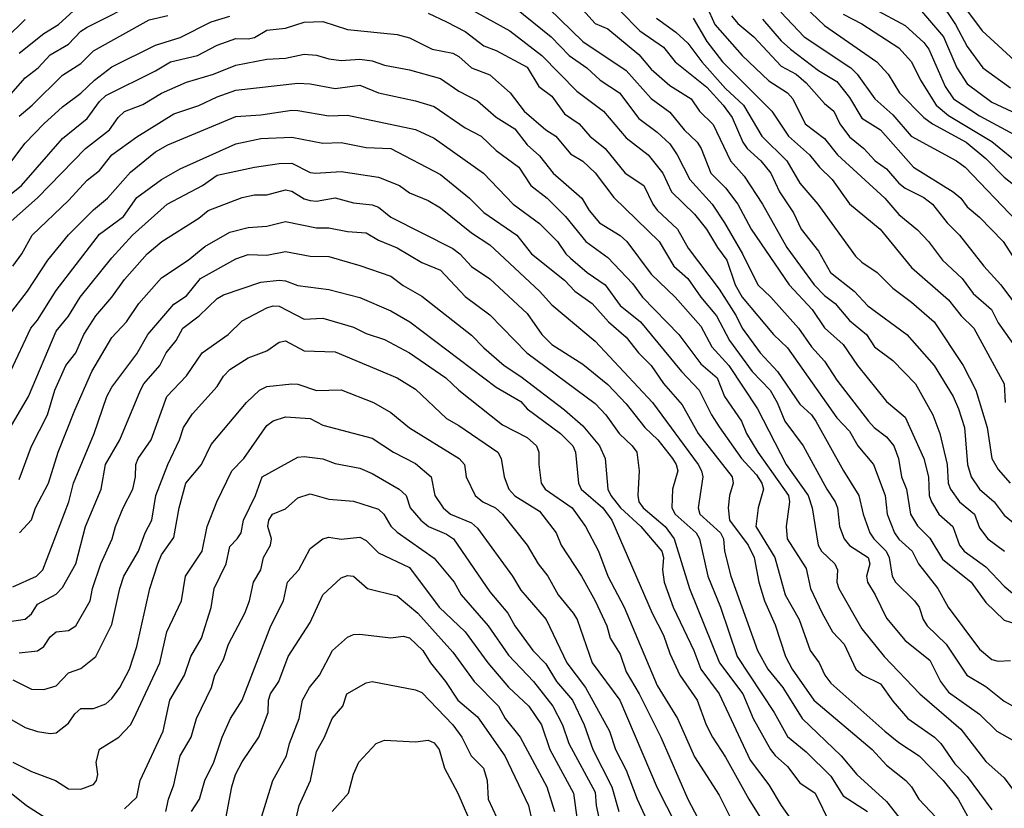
# Model space of a CAD drawing. Header units: metres. Extents: x -46681 to -43747, y -240911 to -237677.
# Tile 996 of 1056: x -44361 to -44282, y -238316 to -238252. Entities that reach past the tile are written whole.
import ezdxf

# ---------------------------------------------------------------- set-up
doc = ezdxf.new("R2010")
doc.units = ezdxf.units.M
doc.layers.add('CONTOUR_INDEX', color=1, linetype='Continuous')
doc.layers.add('CONTOUR_INTER', color=3, linetype='Continuous')

msp = doc.modelspace()

# ---------------------------------------------------------------- linework, layer by layer
at = {"layer": 'CONTOUR_INDEX'}
for points, elevation in [([(-44328.095, -238251.61), (-44326.595, -238252.311), (-44325.095, -238253.096), (-44323.595, -238254.24), (-44322.595, -238254.605), (-44320.095, -238255.964), (-44319.153, -238257.52), (-44318.095, -238258.304), (-44317.095, -238259.738), (-44315.905, -238260.52), (-44315.041, -238261.52), (-44313.793, -238262.52), (-44312.199, -238264.52), (-44310.671, -238265.52), (-44309.96, -238267.02), (-44309.595, -238267.495), (-44307.978, -238269.02), (-44307.095, -238270.56), (-44304.595, -238273.878), (-44303.231, -238276.02), (-44302.734, -238277.02), (-44301.289, -238279.02), (-44299.9, -238280.52), (-44298.095, -238283.159), (-44297.15, -238284.02), (-44296.807, -238284.52), (-44294.581, -238288.52), (-44293.326, -238290.52), (-44292.986, -238292.02), (-44292.441, -238293.52), (-44292.13, -238294.02), (-44291.117, -238295.02), (-44290.884, -238295.52), (-44290.631, -238297.02), (-44290.382, -238297.52), (-44288.835, -238299.02), (-44288.477, -238299.52), (-44288.154, -238300.52), (-44287.828, -238301.02), (-44286.284, -238302.52), (-44284.624, -238305.02), (-44283.095, -238305.933), (-44281.595, -238307.12), (-44279.095, -238308.502)], 95), ([(-44312.595, -238251.41), (-44311.015, -238253.02), (-44309.095, -238254.36), (-44308.155, -238255.52), (-44305.595, -238257.566), (-44304.287, -238259.02), (-44303.563, -238260.02), (-44302.703, -238262.02), (-44302.341, -238262.52), (-44301.232, -238263.52), (-44300.431, -238264.52), (-44299.738, -238266.02), (-44298.595, -238267.725), (-44297.985, -238269.02), (-44296.595, -238270.806), (-44295.623, -238272.52), (-44293.702, -238274.02), (-44292.595, -238275.211), (-44289.467, -238277.52), (-44287.261, -238280.02), (-44285.732, -238282.52), (-44285.293, -238283.52), (-44284.811, -238285.02), (-44284.553, -238288.02), (-44284.264, -238289.02), (-44283.59, -238290.02), (-44282.416, -238291.02), (-44281.595, -238292.102), (-44279.095, -238294.159)], 90), ([(-44288.595, -238251.061), (-44286.503, -238253.52), (-44285.418, -238256.02), (-44284.595, -238257.299), (-44282.595, -238258.793), (-44280.595, -238259.72)], 80), ([(-44361.677, -238263.52), (-44360.595, -238262.096), (-44359.084, -238260.52), (-44357.595, -238259.154), (-44356.095, -238258.059), (-44355.007, -238257.02), (-44353.595, -238255.938), (-44350.095, -238254.19), (-44348.095, -238253.567), (-44345.595, -238252.302), (-44344.095, -238251.849)], 95), ([(-44301.095, -238252.088), (-44299.595, -238253.849), (-44298.854, -238254.52), (-44296.595, -238256.227), (-44295.095, -238257.113), (-44294.095, -238258.402), (-44293.095, -238260.084), (-44291.595, -238261.011), (-44288.918, -238264.02), (-44285.715, -238266.02), (-44285.112, -238266.52), (-44284.595, -238267.219), (-44283.595, -238268.051), (-44281.694, -238270.02), (-44278.095, -238275.632)], 85), ([(-44361.788, -238280.52), (-44360.153, -238277.02), (-44359.595, -238276.364), (-44358.095, -238273.991), (-44354.595, -238269.447), (-44352.663, -238268.02), (-44351.595, -238266.478), (-44349.595, -238265.021), (-44348.095, -238264.15), (-44343.595, -238262.139), (-44341.595, -238261.728), (-44339.095, -238261.611), (-44336.595, -238262.082), (-44335.095, -238262.034), (-44333.095, -238262.443), (-44331.095, -238262.52), (-44327.095, -238264.633), (-44324.753, -238266.52), (-44323.595, -238267.683), (-44320.928, -238269.52), (-44319.744, -238271.02), (-44317.095, -238273.156), (-44316.254, -238274.02), (-44314.861, -238275.02), (-44313.527, -238276.52), (-44312.095, -238277.738), (-44311.122, -238279.02), (-44310.102, -238280.02), (-44309.095, -238281.491), (-44307.595, -238283.202), (-44306.302, -238285.52), (-44303.549, -238289.02), (-44303.472, -238289.52), (-44303.775, -238290.52), (-44303.88, -238291.52), (-44303.761, -238292.52), (-44302.27, -238294.52), (-44301.778, -238295.52), (-44301.398, -238297.52), (-44300.955, -238299.02), (-44300.095, -238300.958), (-44299.245, -238303.52), (-44298.709, -238304.52), (-44296.976, -238307.02), (-44292.246, -238311.02), (-44291.095, -238312.271), (-44289.541, -238313.52), (-44289.077, -238314.02), (-44288.49, -238315.02), (-44287.095, -238316.499)], 100), ([(-44362.595, -238300.799), (-44360.595, -238300.504), (-44360.095, -238300.061), (-44359.595, -238299.272), (-44358.095, -238298.491), (-44357.595, -238297.93), (-44356.51, -238296.02), (-44355.726, -238293.02), (-44354.481, -238290.02), (-44354.129, -238288.02), (-44352.96, -238286.02), (-44351.303, -238282.02), (-44351.023, -238281.52), (-44349.727, -238280.02), (-44349.21, -238279.02), (-44348.41, -238278.02), (-44347.876, -238277.02), (-44346.567, -238276.02), (-44345.095, -238274.613), (-44344.595, -238274.326), (-44341.595, -238273.314), (-44340.095, -238273.146), (-44339.595, -238273.201), (-44338.595, -238273.588), (-44336.095, -238273.898), (-44333.595, -238274.555), (-44331.095, -238275.625), (-44329.573, -238276.52), (-44322.595, -238281.784), (-44320.595, -238282.922), (-44320.103, -238283.52), (-44317.402, -238285.52), (-44316.406, -238286.52), (-44316.207, -238287.02), (-44315.952, -238289.52), (-44315.742, -238290.02), (-44314.002, -238291.52), (-44313.275, -238292.52), (-44310.002, -238300.02), (-44309.095, -238301.797), (-44308.595, -238303.264), (-44307.781, -238305.02), (-44306.384, -238307.02), (-44305.644, -238309.02), (-44305.13, -238310.02), (-44304.095, -238311.629), (-44302.216, -238315.02), (-44299.076, -238320.02)], 105), ([(-44352.595, -238315.807), (-44351.595, -238314.863), (-44351.322, -238313.52), (-44349.47, -238309.52), (-44348.933, -238307.02), (-44347.751, -238305.02), (-44347.236, -238303.52), (-44346.364, -238302.02), (-44345.595, -238299.565), (-44345.355, -238298.02), (-44344.38, -238296.02), (-44344.095, -238294.634), (-44343.487, -238294.02), (-44343.18, -238293.52), (-44342.977, -238292.52), (-44342.024, -238290.52), (-44341.49, -238289.02), (-44338.595, -238287.438), (-44338.095, -238287.373), (-44336.595, -238287.554), (-44335.595, -238287.925), (-44333.595, -238288.304), (-44332.595, -238288.737), (-44330.427, -238290.02), (-44329.87, -238290.52), (-44329.528, -238291.52), (-44328.665, -238292.52), (-44328.058, -238293.02), (-44326.595, -238293.649), (-44326.035, -238294.02), (-44323.095, -238298.287), (-44321.65, -238300.02), (-44321.08, -238301.02), (-44319.633, -238303.02), (-44318.595, -238304.111), (-44317.715, -238305.52), (-44316.424, -238307.02), (-44315.499, -238309.02), (-44314.791, -238311.02), (-44313.268, -238314.02), (-44312.687, -238316.02)], 110), ([(-44338.956, -238317.52), (-44338.502, -238315.52), (-44337.567, -238313.52), (-44337.095, -238311.167), (-44336.437, -238310.02), (-44335.833, -238308.52), (-44334.965, -238307.52), (-44334.648, -238306.52), (-44333.095, -238305.621), (-44332.595, -238305.523), (-44329.095, -238306.19), (-44328.595, -238306.405), (-44326.099, -238309.02), (-44325.371, -238310.02), (-44324.613, -238311.52), (-44323.619, -238312.52), (-44323.33, -238313.52), (-44323.248, -238315.02), (-44322.54, -238316.52)], 115), ([(-44363.095, -238313.455), (-44360.48, -238315.52), (-44358.922, -238316.52)], 110)]:
    msp.add_lwpolyline(points, dxfattribs=dict(at, elevation=elevation))
at = {"layer": 'CONTOUR_INTER'}
for points, elevation in [([(-44321.11, -238248.52), (-44315.595, -238253.883), (-44312.095, -238256.231), (-44310.095, -238258.497), (-44308.595, -238259.579), (-44307.436, -238261.02), (-44306.373, -238262.02), (-44306.057, -238262.52), (-44305.262, -238264.52), (-44304.095, -238265.685), (-44303.095, -238267.02), (-44302.022, -238269.02), (-44298.952, -238273.52), (-44297.105, -238275.52), (-44296.095, -238276.988), (-44294.595, -238278.34), (-44293.429, -238280.02), (-44291.095, -238282.926), (-44289.595, -238284.204), (-44288.083, -238287.52), (-44287.72, -238289.02), (-44287.656, -238290.52), (-44287.475, -238291.02), (-44286.865, -238292.02), (-44285.762, -238293.02), (-44285.22, -238294.52), (-44284.835, -238295.02), (-44283.095, -238296.273), (-44281.595, -238297.845), (-44280.095, -238299.104)], 92), ([(-44328.095, -238249.368), (-44321.503, -238253.02), (-44318.912, -238255.02), (-44316.095, -238257.902), (-44313.945, -238259.52), (-44312.095, -238261.663), (-44310.329, -238263.02), (-44309.154, -238264.52), (-44308.44, -238266.02), (-44306.595, -238267.813), (-44305.637, -238269.02), (-44304.748, -238270.52), (-44303.985, -238271.52), (-44303.319, -238273.52), (-44302.758, -238274.52), (-44300.223, -238277.52), (-44299.095, -238278.616), (-44295.095, -238284.246), (-44294.095, -238285.324), (-44293.423, -238286.52), (-44292.141, -238288.02), (-44291.205, -238290.52), (-44291.043, -238292.02), (-44290.454, -238293.52), (-44290.095, -238294.03), (-44289.036, -238295.02), (-44288.515, -238296.02), (-44286.956, -238298.02), (-44286.134, -238299.52), (-44283.595, -238302.918), (-44282.595, -238303.745), (-44282.095, -238303.89), (-44281.095, -238303.843)], 94), ([(-44298.785, -238250.02), (-44296.095, -238252.6), (-44291.877, -238255.52), (-44290.973, -238256.52), (-44290.049, -238258.02), (-44288.077, -238260.02), (-44287.4, -238260.52), (-44284.678, -238262.02), (-44283.095, -238263.321), (-44281.595, -238264.84), (-44280.107, -238266.02)], 83), ([(-44364.595, -238261.372), (-44360.595, -238256.822), (-44359.557, -238256.02), (-44358.595, -238254.973), (-44357.095, -238254.099), (-44356.095, -238253.062), (-44355.595, -238252.744), (-44351.095, -238250.448)], 93), ([(-44361.095, -238254.833), (-44359.095, -238253.248), (-44357.921, -238252.52), (-44356.095, -238250.873)], 92), ([(-44316.595, -238250.199), (-44314.595, -238252.445), (-44313.595, -238252.869), (-44311.095, -238254.938), (-44310.095, -238256.11), (-44308.595, -238257.446), (-44306.873, -238258.52), (-44306.186, -238259.52), (-44305.095, -238260.593), (-44303.689, -238263.52), (-44302.595, -238264.742), (-44301.103, -238267.02), (-44299.148, -238270.52), (-44296.931, -238273.52), (-44296.095, -238274.388), (-44295.23, -238275.02), (-44294.095, -238276.387), (-44292.728, -238277.52), (-44292.057, -238278.52), (-44290.595, -238279.625), (-44288.767, -238281.52), (-44287.353, -238284.02), (-44286.81, -238285.52), (-44286.207, -238288.02), (-44286.116, -238289.52), (-44285.924, -238290.02), (-44285.223, -238291.02), (-44283.997, -238292.02), (-44283.595, -238293.12), (-44282.931, -238294.02), (-44281.567, -238295.02)], 91), ([(-44286.848, -238250.52), (-44285.53, -238252.52), (-44284.595, -238254.288), (-44283.34, -238256.02), (-44281.095, -238257.621)], 79), ([(-44361.095, -238259.902), (-44360.024, -238259.02), (-44357.595, -238256.619), (-44356.095, -238255.666), (-44355.095, -238254.655), (-44350.595, -238252.15), (-44349.095, -238251.779)], 94), ([(-44321.095, -238251.141), (-44318.158, -238253.52), (-44316.7, -238255.02), (-44315.28, -238256.02), (-44314.216, -238257.02), (-44312.649, -238258.02), (-44311.095, -238260.108), (-44309.595, -238261.197), (-44308.595, -238262.154), (-44307.991, -238263.02), (-44306.969, -238265.02), (-44305.18, -238267.02), (-44304.185, -238268.52), (-44302.709, -238271.02), (-44301.487, -238273.52), (-44300.427, -238274.52), (-44298.208, -238277.02), (-44297.147, -238278.52), (-44296.095, -238279.692), (-44295.095, -238281.211), (-44292.565, -238284.52), (-44292.095, -238285.041), (-44291.095, -238285.783), (-44290.502, -238286.52), (-44290.129, -238287.52), (-44289.881, -238289.02), (-44289.497, -238290.02), (-44289.176, -238292.02), (-44288.595, -238292.967), (-44287.595, -238293.958), (-44286.595, -238295.665), (-44284.258, -238297.52), (-44283.095, -238299.141), (-44281.595, -238300.584), (-44280.595, -238300.899)], 93), ([(-44305.637, -238251.02), (-44304.939, -238252.52), (-44302.748, -238255.02), (-44300.595, -238257.076), (-44299.077, -238258.02), (-44298.671, -238258.52), (-44297.671, -238260.52), (-44296.095, -238261.707), (-44295.043, -238263.02), (-44291.24, -238266.52), (-44290.095, -238267.836), (-44288.595, -238269.073), (-44287.712, -238270.02), (-44286.585, -238271.52), (-44284.991, -238273.02), (-44284.095, -238274.214), (-44282.638, -238275.52), (-44282.095, -238276.597), (-44280.595, -238278.712)], 87), ([(-44299.619, -238251.52), (-44297.738, -238253.52), (-44293.978, -238256.02), (-44293.473, -238256.52), (-44292.033, -238258.52), (-44290.595, -238259.795), (-44289.102, -238261.52), (-44285.446, -238263.52), (-44284.741, -238264.02), (-44280.595, -238268.387)], 84), ([(-44294.595, -238251.68), (-44293.095, -238252.454), (-44290.095, -238254.396), (-44289.072, -238255.52), (-44288.357, -238257.02), (-44287.087, -238259.02), (-44286.095, -238259.86), (-44282.595, -238261.956), (-44280.095, -238263.991)], 82), ([(-44292.095, -238251.266), (-44289.595, -238252.594), (-44288.095, -238253.983), (-44287.676, -238254.52), (-44286.379, -238257.52), (-44285.7, -238258.52), (-44283.595, -238259.881), (-44280.095, -238261.766)], 81), ([(-44284.879, -238251.02), (-44283.384, -238253.02), (-44280.125, -238256.02)], 78), ([(-44364.095, -238268.051), (-44360.9, -238265.52), (-44357.595, -238261.707), (-44355.595, -238260.101), (-44354.595, -238258.738), (-44354.095, -238258.258), (-44350.095, -238256.256), (-44348.878, -238255.52), (-44346.693, -238255.02), (-44345.095, -238254.199), (-44343.595, -238253.65), (-44342.595, -238253.685), (-44342.095, -238253.57), (-44341.095, -238252.97), (-44339.595, -238252.823), (-44338.095, -238252.334), (-44336.595, -238252.284), (-44334.595, -238252.912), (-44330.595, -238253.317), (-44329.595, -238253.601), (-44327.759, -238254.52), (-44326.095, -238254.824), (-44325.595, -238255.112), (-44324.595, -238256.02), (-44323.095, -238256.581), (-44321.464, -238258.02), (-44320.342, -238259.52), (-44318.595, -238261.02), (-44317.769, -238261.52), (-44316.595, -238262.944), (-44315.595, -238263.533), (-44314.595, -238264.485), (-44313.095, -238266.475), (-44309.446, -238270.02), (-44308.267, -238272.02), (-44307.142, -238273.02), (-44306.095, -238274.506), (-44304.805, -238276.02), (-44303.775, -238278.02), (-44301.93, -238280.52), (-44300.485, -238282.02), (-44299.919, -238283.02), (-44299.296, -238284.52), (-44297.822, -238286.52), (-44295.908, -238290.02), (-44295.232, -238291.02), (-44295.058, -238291.52), (-44294.883, -238293.02), (-44294.513, -238294.02), (-44294.095, -238294.559), (-44292.592, -238295.52), (-44292.447, -238296.02), (-44292.723, -238297.02), (-44292.634, -238297.52), (-44292.009, -238298.52), (-44291.095, -238300.417), (-44289.595, -238302.227), (-44287.595, -238303.805), (-44286.74, -238305.52), (-44286.095, -238306.375), (-44283.595, -238308.172), (-44282.209, -238309.52), (-44280.595, -238310.441)], 96), ([(-44362.095, -238253.606), (-44360.595, -238252.106)], 91), ([(-44309.665, -238252.02), (-44308.095, -238253.133), (-44307.143, -238254.02), (-44306.014, -238255.52), (-44304.095, -238257.689), (-44302.638, -238259.02), (-44301.173, -238261.52), (-44299.139, -238263.52), (-44298.095, -238265.32), (-44296.638, -238267.02), (-44293.595, -238271.208), (-44293.095, -238271.694), (-44291.843, -238272.52), (-44290.595, -238273.8), (-44289.095, -238274.915), (-44287.245, -238276.52), (-44284.915, -238280.02), (-44283.883, -238282.02), (-44282.966, -238285.02), (-44282.602, -238287.52), (-44282.095, -238288.42), (-44281.125, -238289.52)], 89), ([(-44306.694, -238252.02), (-44305.595, -238253.894), (-44304.324, -238255.52), (-44300.34, -238259.52), (-44299.012, -238261.52), (-44297.31, -238263.02), (-44296.52, -238264.02), (-44295.481, -238265.02), (-44294.095, -238266.994), (-44291.601, -238269.02), (-44289.095, -238272.127), (-44286.095, -238274.731), (-44285.082, -238276.02), (-44284.044, -238277.02), (-44281.61, -238281.52), (-44281.527, -238283.02)], 88), ([(-44303.595, -238251.811), (-44303.095, -238252.448), (-44301.794, -238253.52), (-44299.595, -238255.883), (-44298.385, -238256.52), (-44297.595, -238257.234), (-44296.095, -238258.897), (-44295.358, -238259.52), (-44294.856, -238260.52), (-44294.095, -238261.592), (-44292.932, -238262.52), (-44292.023, -238263.52), (-44291.095, -238264.162), (-44290.095, -238265.33), (-44289.595, -238265.714), (-44288.095, -238266.485), (-44287.398, -238267.02), (-44286.217, -238268.52), (-44285.198, -238269.52), (-44283.236, -238272.02), (-44281.881, -238273.52), (-44279.63, -238276.52)], 86), ([(-44362.448, -238269.02), (-44359.595, -238266.508), (-44355.728, -238262.52), (-44353.796, -238261.02), (-44353.095, -238260.011), (-44352.595, -238259.526), (-44351.095, -238258.962), (-44349.595, -238258.047), (-44347.595, -238257.16), (-44345.396, -238256.52), (-44343.595, -238255.794), (-44341.095, -238255.321), (-44339.595, -238255.228), (-44338.095, -238254.904), (-44337.095, -238254.98), (-44336.095, -238255.292), (-44335.095, -238255.413), (-44333.595, -238255.309), (-44332.595, -238255.448), (-44331.595, -238255.809), (-44329.595, -238256.176), (-44327.095, -238256.863), (-44325.595, -238257.885), (-44324.095, -238258.673), (-44322.595, -238259.99), (-44321.095, -238260.927), (-44320.095, -238262.228), (-44319.095, -238263.119), (-44318.007, -238264.52), (-44315.675, -238266.52), (-44315.096, -238267.52), (-44314.245, -238268.52), (-44312.595, -238269.533), (-44312.047, -238270.02), (-44310.095, -238272.671), (-44308.141, -238274.52), (-44306.095, -238276.864), (-44305.202, -238278.52), (-44303.827, -238280.02), (-44301.51, -238283.52), (-44299.2, -238288.02), (-44297.41, -238290.52), (-44297.088, -238291.52), (-44296.628, -238294.52), (-44296.336, -238295.02), (-44295.27, -238296.02), (-44295.054, -238296.52), (-44295.111, -238297.52), (-44294.953, -238298.02), (-44293.095, -238301.279), (-44291.29, -238303.52), (-44288.407, -238306.52), (-44285.095, -238309.366), (-44283.095, -238311.988), (-44281.595, -238313.306), (-44280.699, -238314.52)], 97), ([(-44361.595, -238272.021), (-44360.873, -238271.02), (-44360.029, -238269.52), (-44357.095, -238266.729), (-44355.595, -238265.066), (-44354.595, -238264.293), (-44353.595, -238263.03), (-44351.595, -238261.579), (-44348.595, -238259.725), (-44346.595, -238259.059), (-44345.095, -238258.342), (-44343.595, -238257.824), (-44338.595, -238257.25), (-44337.595, -238257.3), (-44335.595, -238257.688), (-44333.595, -238257.416), (-44332.095, -238258.022), (-44329.095, -238258.683), (-44327.595, -238259.144), (-44325.095, -238260.851), (-44323.795, -238261.52), (-44322.595, -238262.679), (-44320.777, -238264.02), (-44319.801, -238265.52), (-44318.49, -238266.52), (-44317, -238268.02), (-44315.373, -238270.02), (-44313.595, -238271.31), (-44311.595, -238273.405), (-44310.789, -238274.52), (-44307.856, -238277.52), (-44306.095, -238279.906), (-44304.777, -238281.02), (-44304.162, -238282.52), (-44302.802, -238284.52), (-44302.395, -238285.52), (-44301.475, -238287.02), (-44299.005, -238290.52), (-44298.937, -238291.02), (-44299.206, -238293.02), (-44299.105, -238294.02), (-44297.595, -238296.395), (-44297.24, -238298.02), (-44296.289, -238300.02), (-44295.466, -238301.52), (-44294.504, -238302.52), (-44293.585, -238304.52), (-44293.019, -238305.02), (-44291.595, -238305.703), (-44290.595, -238307.119), (-44289.375, -238308.52), (-44287.23, -238310.02), (-44286.712, -238310.52), (-44285.595, -238312.157), (-44284.595, -238313.18), (-44282.595, -238315.877)], 98), ([(-44361.957, -238276.02), (-44360.412, -238274.02), (-44358.771, -238271.52), (-44357.095, -238269.493), (-44355.095, -238267.459), (-44353.953, -238266.52), (-44352.095, -238264.445), (-44350.095, -238262.803), (-44349.095, -238262.224), (-44343.595, -238259.941), (-44341.595, -238259.794), (-44339.095, -238259.423), (-44338.595, -238259.456), (-44336.095, -238259.877), (-44334.595, -238259.822), (-44329.095, -238260.981), (-44327.595, -238261.679), (-44323.611, -238264.52), (-44321.234, -238267.02), (-44319.095, -238268.572), (-44317.643, -238270.02), (-44316.97, -238271.02), (-44316.595, -238271.367), (-44315.26, -238272.52), (-44313.809, -238273.52), (-44312.595, -238275.201), (-44310.956, -238276.52), (-44307.654, -238280.52), (-44306.218, -238282.02), (-44305.218, -238284.02), (-44304.595, -238284.972), (-44302.789, -238287.52), (-44301.595, -238288.838), (-44301.152, -238289.52), (-44301.031, -238290.02), (-44301.467, -238291.52), (-44301.633, -238293.02), (-44300.123, -238295.52), (-44299.288, -238298.52), (-44298.135, -238300.52), (-44297.272, -238303.02), (-44296.528, -238304.02), (-44296.069, -238305.02), (-44295.595, -238305.666), (-44291.237, -238309.52), (-44290.095, -238310.45), (-44288.475, -238311.52), (-44286.542, -238313.52), (-44285.323, -238315.02), (-44284.095, -238317.233)], 99), ([(-44362.072, -238285.52), (-44360.326, -238282.52), (-44358.095, -238277.26), (-44357.095, -238276.057), (-44356.153, -238274.52), (-44353.595, -238271.353), (-44351.928, -238269.52), (-44349.154, -238267.02), (-44346.29, -238265.52), (-44345.095, -238264.682), (-44342.095, -238264.021), (-44340.095, -238263.737), (-44339.095, -238263.716), (-44337.595, -238264.452), (-44337.174, -238264.52), (-44335.095, -238264.376), (-44332.095, -238264.834), (-44330.388, -238265.52), (-44329.595, -238266.11), (-44328.095, -238266.726), (-44327.095, -238267.312), (-44324.595, -238269.317), (-44323.095, -238270.294), (-44319.111, -238274.02), (-44318.095, -238275.139), (-44314.595, -238278.076), (-44309.992, -238283.02), (-44306.305, -238288.02), (-44306.02, -238288.52), (-44305.93, -238289.02), (-44306.296, -238291.52), (-44306.16, -238292.02), (-44304.489, -238293.52), (-44304.252, -238294.02), (-44304.16, -238295.02), (-44303.656, -238297.02), (-44301.498, -238303.02), (-44300.673, -238304.52), (-44299.456, -238306.02), (-44297.908, -238308.52), (-44294.77, -238311.52), (-44293.497, -238313.02), (-44291.095, -238315.215), (-44290.095, -238316.481)], 101), ([(-44361.095, -238289.217), (-44360.095, -238286.545), (-44358.811, -238284.02), (-44358.21, -238282.02), (-44357.307, -238280.02), (-44356.52, -238279.02), (-44355.877, -238277.52), (-44354.909, -238276.02), (-44353.597, -238274.52), (-44352.595, -238273.096), (-44350.751, -238271.02), (-44349.565, -238270.02), (-44346.595, -238268.14), (-44345.847, -238267.52), (-44343.095, -238266.479), (-44342.095, -238266.272), (-44341.095, -238266.269), (-44339.595, -238265.856), (-44339.095, -238265.955), (-44338.095, -238266.584), (-44337.595, -238266.719), (-44337.095, -238266.768), (-44335.595, -238266.493), (-44334.095, -238266.91), (-44332.595, -238267.08), (-44332.095, -238267.25), (-44331.095, -238268.061), (-44326.095, -238270.593), (-44325.53, -238271.02), (-44324.595, -238272.051), (-44323.095, -238273.044), (-44320.095, -238275.838), (-44318.898, -238277.52), (-44318.095, -238278.326), (-44315.595, -238279.934), (-44313.595, -238281.567), (-44312.095, -238283.127), (-44310.595, -238285.045), (-44309.541, -238286.02), (-44308.377, -238287.52), (-44308.06, -238288.02), (-44307.943, -238288.52), (-44308.374, -238290.02), (-44308.435, -238291.52), (-44308.159, -238292.02), (-44306.455, -238293.52), (-44306.195, -238294.02), (-44305.522, -238297.02), (-44304.503, -238299.52), (-44303.154, -238303.52), (-44300.169, -238308.02), (-44299.095, -238309.965), (-44297.595, -238311.198), (-44295.595, -238313.151), (-44294.595, -238314.756), (-44292.63, -238316.02)], 102), ([(-44361.07, -238293.52), (-44360.095, -238292.488), (-44359.759, -238291.52), (-44358.707, -238289.52), (-44357.927, -238287.02), (-44356.595, -238283.627), (-44355.209, -238280.52), (-44353.595, -238277.766), (-44352.431, -238276.52), (-44351.436, -238275.02), (-44349.595, -238272.956), (-44347.437, -238271.52), (-44346.095, -238270.429), (-44344.095, -238269.265), (-44342.595, -238268.902), (-44341.095, -238268.781), (-44339.595, -238268.401), (-44337.095, -238268.929), (-44336.095, -238268.925), (-44334.595, -238269.221), (-44333.095, -238269.331), (-44332.095, -238269.93), (-44330.595, -238270.536), (-44328.595, -238271.71), (-44327.095, -238272.337), (-44325.095, -238274.455), (-44323.095, -238275.936), (-44320.116, -238279.02), (-44314.595, -238283.089), (-44313.749, -238284.02), (-44312.668, -238285.52), (-44311.615, -238286.52), (-44311.258, -238287.02), (-44311.061, -238288.52), (-44311.169, -238290.52), (-44311.079, -238291.02), (-44310.726, -238291.52), (-44308.95, -238293.02), (-44308.243, -238294.02), (-44307.004, -238298.02), (-44304.573, -238304.02), (-44302.695, -238306.52), (-44301.869, -238308.52), (-44300.457, -238311.02), (-44300.095, -238311.5), (-44299.095, -238312.382), (-44298.095, -238313.687), (-44296.856, -238314.52), (-44295.658, -238317.02)], 103), ([(-44361.595, -238297.896), (-44359.689, -238297.02), (-44359.164, -238296.52), (-44357.08, -238291.02), (-44356.713, -238289.52), (-44355.041, -238285.52), (-44354.009, -238282.52), (-44353.595, -238281.775), (-44351.595, -238279.081), (-44350.699, -238277.52), (-44348.595, -238275.078), (-44347.595, -238274.408), (-44346.447, -238273.02), (-44343.595, -238271.416), (-44342.595, -238271.086), (-44341.095, -238271.125), (-44339.595, -238270.82), (-44337.595, -238271.206), (-44336.095, -238271.225), (-44333.595, -238271.949), (-44331.095, -238272.828), (-44330.095, -238273.574), (-44328.595, -238274.429), (-44324.595, -238277.57), (-44323.595, -238278.607), (-44321.944, -238280.02), (-44320.595, -238280.907), (-44317.095, -238283.602), (-44315.595, -238284.905), (-44314.246, -238286.52), (-44313.8, -238287.52), (-44313.597, -238290.02), (-44313.355, -238290.52), (-44312.566, -238291.52), (-44310.931, -238293.02), (-44309.242, -238295.02), (-44309.106, -238295.52), (-44309.187, -238296.52), (-44309.034, -238297.52), (-44308.324, -238299.52), (-44306.635, -238303.02), (-44306.092, -238304.52), (-44304.596, -238306.52), (-44302.095, -238311.871), (-44300.595, -238313.867), (-44299.595, -238315.529), (-44297.114, -238319.02)], 104), ([(-44361.095, -238303.205), (-44359.595, -238303.044), (-44359.095, -238302.689), (-44358.595, -238301.916), (-44358.095, -238301.523), (-44357.095, -238301.402), (-44356.52, -238301.02), (-44355.355, -238299.02), (-44355.174, -238298.02), (-44354.5, -238296.02), (-44353.569, -238294.02), (-44353.304, -238293.02), (-44352.689, -238291.52), (-44351.915, -238290.02), (-44351.705, -238289.02), (-44351.672, -238288.02), (-44351.49, -238287.52), (-44350.435, -238286.02), (-44349.158, -238282.52), (-44347.595, -238280.856), (-44346.325, -238279.02), (-44344.228, -238277.52), (-44343.095, -238276.434), (-44341.095, -238275.37), (-44340.595, -238275.21), (-44340.095, -238275.247), (-44338.095, -238276.294), (-44336.595, -238276.219), (-44334.095, -238276.94), (-44333.095, -238277.435), (-44331.595, -238277.942), (-44329.595, -238279.013), (-44326.653, -238281.02), (-44325.595, -238282.028), (-44322.095, -238284.826), (-44320.095, -238285.846), (-44319.336, -238286.52), (-44319.16, -238287.02), (-44319.166, -238288.02), (-44318.957, -238289.52), (-44318.639, -238290.02), (-44316.473, -238291.52), (-44315.38, -238293.02), (-44314.326, -238295.02), (-44313.586, -238297.02), (-44312.277, -238299.52), (-44309.595, -238305.848), (-44307.96, -238308.52), (-44306.595, -238311.613), (-44304.595, -238314.691), (-44302.935, -238318.02)], 106), ([(-44361.595, -238305.392), (-44360.095, -238306.131), (-44359.095, -238306.175), (-44358.095, -238305.865), (-44357.095, -238304.822), (-44356.095, -238304.481), (-44354.906, -238303.52), (-44353.595, -238300.927), (-44352.961, -238298.02), (-44352.629, -238297.02), (-44351.448, -238295.02), (-44350.924, -238293.52), (-44350.367, -238292.52), (-44350.06, -238290.52), (-44349.088, -238288.02), (-44348.139, -238286.02), (-44347.837, -238285.02), (-44347.095, -238283.92), (-44345.095, -238281.728), (-44344.595, -238280.881), (-44344.095, -238280.348), (-44342.595, -238279.411), (-44341.095, -238278.849), (-44340.095, -238278.143), (-44339.595, -238278.047), (-44338.095, -238278.856), (-44335.595, -238278.926), (-44330.595, -238281.014), (-44329.095, -238281.95), (-44326.595, -238284.318), (-44325.595, -238284.875), (-44322.467, -238287.02), (-44322.196, -238287.52), (-44321.953, -238289.02), (-44321.562, -238290.02), (-44321.095, -238290.548), (-44319.095, -238291.781), (-44317.764, -238293.52), (-44317.356, -238294.52), (-44315.723, -238297.02), (-44314.604, -238299.02), (-44313.656, -238301.02), (-44313.385, -238302.02), (-44312.595, -238303.313), (-44312.095, -238304.741), (-44311.053, -238306.52), (-44309.313, -238310.02), (-44307.118, -238315.02), (-44305.817, -238317.52)], 107), ([(-44363.595, -238307.533), (-44360.595, -238309.248), (-44359.595, -238309.561), (-44358.595, -238309.729), (-44358.095, -238309.675), (-44357.095, -238308.886), (-44356.595, -238308.129), (-44356.095, -238307.703), (-44355.095, -238307.692), (-44354.095, -238307.329), (-44353.595, -238306.886), (-44352.974, -238306.02), (-44352.192, -238304.52), (-44351.595, -238302.711), (-44350.552, -238298.02), (-44349.886, -238296.02), (-44349.595, -238295.312), (-44348.595, -238293.895), (-44348.186, -238291.52), (-44347.625, -238289.52), (-44346.37, -238288.02), (-44345.595, -238286.408), (-44342.747, -238283.02), (-44341.696, -238282.02), (-44341.095, -238281.729), (-44339.095, -238281.516), (-44338.595, -238281.54), (-44337.095, -238282.035), (-44335.095, -238281.984), (-44332.488, -238283.02), (-44331.095, -238283.812), (-44329.595, -238285.056), (-44325.584, -238287.52), (-44325.156, -238288.02), (-44325.009, -238289.02), (-44324.282, -238290.52), (-44323.674, -238291.02), (-44322.647, -238291.52), (-44322.091, -238292.02), (-44320.095, -238294.529), (-44319.202, -238296.02), (-44318.435, -238297.02), (-44317.603, -238298.52), (-44316.371, -238300.02), (-44316.047, -238300.52), (-44314.846, -238304.02), (-44312.606, -238307.02), (-44309.595, -238314.09), (-44308.095, -238317.049)], 108), ([(-44361.595, -238312.035), (-44360.095, -238312.776), (-44358.145, -238313.52), (-44357.095, -238314.194), (-44356.095, -238314.216), (-44355.095, -238313.823), (-44354.841, -238313.52), (-44354.732, -238313.02), (-44354.871, -238312.02), (-44354.595, -238310.98), (-44353.046, -238310.02), (-44352.108, -238309.02), (-44351.827, -238308.52), (-44349.728, -238304.02), (-44349.16, -238301.52), (-44347.986, -238299.02), (-44347.673, -238297.02), (-44346.31, -238295.02), (-44345.928, -238293.02), (-44345.132, -238291.02), (-44343.92, -238288.52), (-44342.955, -238287.52), (-44341.095, -238284.863), (-44340.595, -238284.481), (-44339.595, -238284.175), (-44337.595, -238284.304), (-44336.595, -238284.84), (-44332.595, -238285.893), (-44330.89, -238287.02), (-44329.095, -238287.932), (-44327.845, -238289.02), (-44327.551, -238290.52), (-44326.869, -238291.52), (-44326.289, -238292.02), (-44324.595, -238292.721), (-44324.095, -238293.155), (-44321.279, -238297.02), (-44320.595, -238298.158), (-44318.567, -238300.52), (-44316.884, -238304.02), (-44315.379, -238306.02), (-44313.455, -238309.52), (-44312.955, -238311.02), (-44312.095, -238312.674), (-44311.226, -238315.02), (-44310.292, -238317.02)], 109), ([(-44349.262, -238316.02), (-44349.045, -238315.02), (-44348.595, -238313.872), (-44348.102, -238311.52), (-44347.196, -238310.02), (-44346.773, -238308.52), (-44345.568, -238306.02), (-44345.285, -238305.02), (-44344.595, -238303.736), (-44344.184, -238302.52), (-44342.879, -238300.02), (-44342.505, -238299.02), (-44342.188, -238297.52), (-44341.573, -238296.52), (-44341.358, -238295.52), (-44340.814, -238294.52), (-44340.719, -238294.02), (-44341.027, -238293.02), (-44340.95, -238292.52), (-44340.638, -238292.02), (-44339.595, -238291.598), (-44338.595, -238290.71), (-44337.595, -238290.39), (-44336.095, -238290.801), (-44334.095, -238290.983), (-44332.095, -238291.621), (-44331.649, -238292.02), (-44331.095, -238292.985), (-44330.595, -238293.474), (-44327.595, -238295.564), (-44325.981, -238297.52), (-44325.432, -238298.52), (-44323.254, -238301.02), (-44321.595, -238303.405), (-44319.595, -238305.514), (-44318.014, -238307.52), (-44317.237, -238309.02), (-44316.732, -238310.52), (-44314.595, -238314.45), (-44314.534, -238315.52), (-44314.32, -238316.52)], 111), ([(-44347.174, -238316.02), (-44346.539, -238315.02), (-44346.092, -238313.52), (-44345.364, -238312.02), (-44344.716, -238310.02), (-44344.024, -238308.52), (-44343.085, -238307.02), (-44340.782, -238301.02), (-44339.758, -238299.02), (-44339.44, -238297.52), (-44338.523, -238296.52), (-44337.595, -238294.792), (-44336.595, -238294.001), (-44336.095, -238293.881), (-44335.095, -238294.051), (-44333.595, -238293.866), (-44333.095, -238294.147), (-44332.095, -238295.134), (-44329.595, -238296.336), (-44327.205, -238299.52), (-44325.099, -238301.52), (-44323.268, -238304.02), (-44321.595, -238305.99), (-44319.973, -238307.52), (-44318.951, -238309.02), (-44318.26, -238311.02), (-44316.347, -238314.52), (-44316.083, -238316.52)], 112), ([(-44344.488, -238317.02), (-44343.925, -238314.02), (-44343.621, -238313.02), (-44343.095, -238312.001), (-44341.754, -238310.02), (-44340.996, -238308.02), (-44340.959, -238307.02), (-44340.81, -238306.52), (-44340.132, -238305.52), (-44339.367, -238303.52), (-44337.595, -238300.774), (-44336.595, -238298.534), (-44335.095, -238297.171), (-44334.595, -238296.965), (-44334.095, -238297.025), (-44332.985, -238298.02), (-44330.595, -238298.606), (-44328.904, -238300.02), (-44326.095, -238303.165), (-44324.362, -238305.52), (-44322.416, -238307.52), (-44321.871, -238308.52), (-44320.67, -238310.02), (-44318.511, -238314.02), (-44317.9, -238316.02)], 113), ([(-44341.861, -238317.52), (-44340.613, -238313.52), (-44339.52, -238311.52), (-44339.263, -238310.52), (-44338.486, -238308.52), (-44338.228, -238307.02), (-44337.647, -238306.02), (-44336.864, -238305.02), (-44335.791, -238303.02), (-44334.595, -238301.953), (-44334.095, -238301.73), (-44333.595, -238301.693), (-44331.095, -238302.006), (-44330.095, -238301.867), (-44329.595, -238302.014), (-44328.507, -238303.02), (-44327.906, -238304.02), (-44326.693, -238305.52), (-44325.693, -238307.02), (-44324.095, -238308.365), (-44321.907, -238311.52), (-44319.98, -238315.52), (-44319.427, -238318.02)], 114), ([(-44335.828, -238316.02), (-44334.5, -238314.52), (-44334.095, -238313.005), (-44333.666, -238312.02), (-44332.276, -238310.52), (-44331.595, -238310.265), (-44329.095, -238310.397), (-44328.095, -238310.27), (-44327.595, -238310.465), (-44327.204, -238311.02), (-44326.777, -238312.52), (-44325.691, -238314.52), (-44324.823, -238316.52)], 116)]:
    msp.add_lwpolyline(points, dxfattribs=dict(at, elevation=elevation))

doc.saveas('drawing.dxf')
